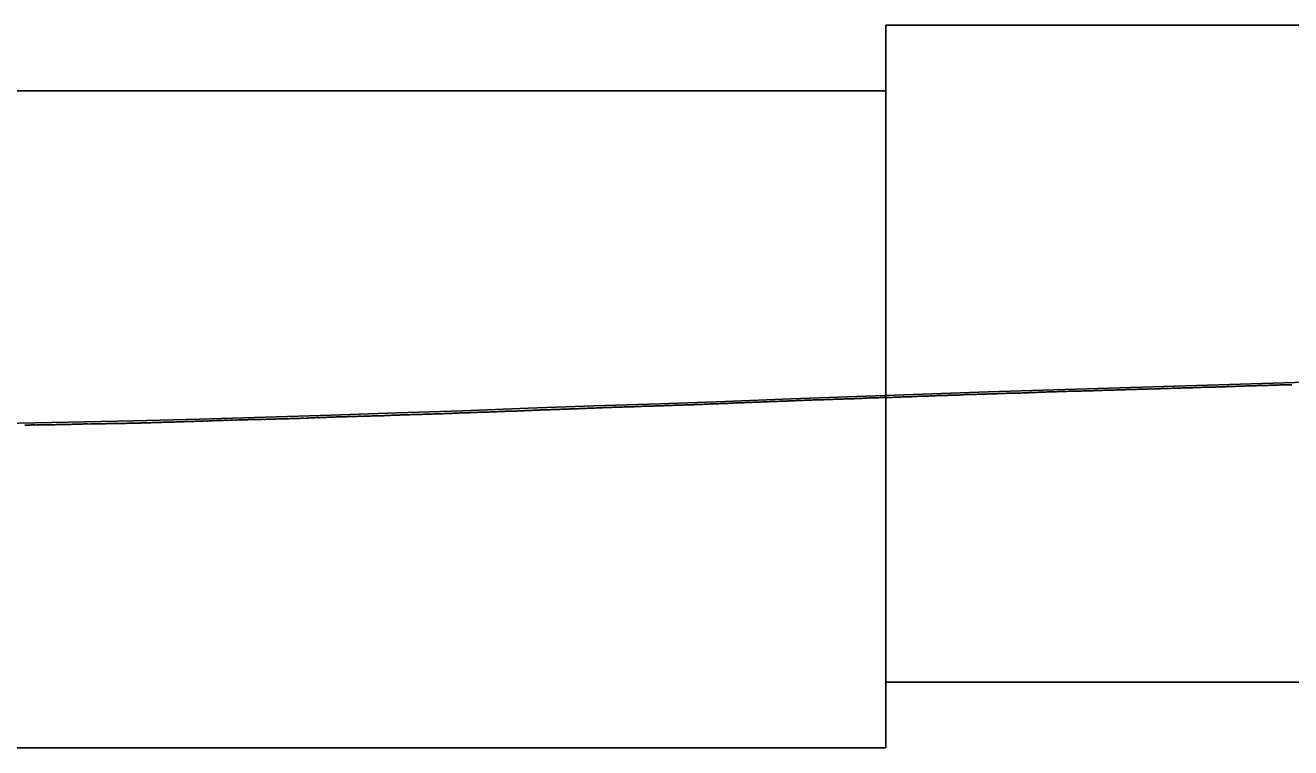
# Model space of a CAD drawing. Extents: x 2898 to 49495, y -15038 to -13538.
# Drawn here: x 30821 to 31783, y -14588 to -14038 of the extents above; entities that cross this region are included whole.
import ezdxf

# ---------------------------------------------------------------- set-up
doc = ezdxf.new("R2010")
doc.units = 0
for name, color, linetype in [('RD_DDB_Profile_EX', 7, 'Continuous'), ('RD_DDB_Profile_PR', 7, 'Continuous'), ('RD_SHT_ShtClip', 7, 'Continuous')]:
    doc.layers.add(name, color=color, linetype=linetype)

msp = doc.modelspace()

# ---------------------------------------------------------------- linework, layer by layer
at = {"layer": 'RD_DDB_Profile_EX'}
for points in [[(31614.25, -14317.14), (31615.25, -14317.14), (31616.25, -14317.1), (31617.25, -14317.05), (31618.25, -14316.96), (31619.25, -14316.96), (31620.25, -14316.95), (31621.16, -14316.95), (31622.25, -14316.95), (31623.16, -14316.91), (31624.25, -14316.9), (31625.25, -14316.85), (31626.25, -14316.8), (31627.25, -14316.8), (31628.25, -14316.8), (31629.25, -14316.75), (31630.25, -14316.7), (31631.25, -14316.69), (31632.16, -14316.69), (31633.25, -14316.65), (31634.25, -14316.6), (31635.25, -14316.6), (31636.25, -14316.59), (31637.25, -14316.5), (31638.25, -14316.5), (31639.25, -14316.4), (31640.16, -14316.4), (31641.16, -14316.36), (31642.25, -14316.3), (31643.25, -14316.31), (31644.25, -14316.25), (31645.25, -14316.2), (31646.25, -14316.2), (31647.25, -14316.2), (31648.16, -14316.15), (31649.25, -14316.15), (31650.25, -14316.1), (31651.25, -14316.09), (31652.25, -14316.09), (31653.25, -14316.08), (31654.25, -14316.08), (31655.16, -14316.04), (31656.25, -14315.99), (31657.25, -14315.98), (31658.25, -14315.85), (31659.25, -14315.8), (31660.25, -14315.8), (31661.16, -14315.8), (31662.16, -14315.75), (31663.25, -14315.69), (31664.25, -14315.7), (31665.25, -14315.7), (31666.25, -14315.65), (31667.25, -14315.55), (31668.25, -14315.55), (31669.16, -14315.55), (31670.25, -14315.5), (31671.25, -14315.45), (31672.25, -14315.45), (31673.25, -14315.5), (31674.25, -14315.45), (31675.25, -14315.4), (31676.25, -14315.35), (31677.16, -14315.35), (31678.25, -14315.39), (31679.25, -14315.34), (31680.25, -14315.21), (31681.16, -14315.16), (31682.25, -14315.2), (31683.25, -14315.25), (31684.16, -14315.15), (31685.25, -14315.1), (31686.24, -14315.1), (31687.24, -14315.05), (31688.24, -14315.06), (31689.24, -14315.01), (31690.24, -14314.96), (31691.15, -14314.96), (31692.24, -14314.9), (31693.24, -14314.85), (31694.24, -14314.76), (31695.24, -14314.76), (31696.24, -14314.76), (31697.24, -14314.71), (31698.24, -14314.71), (31699.15, -14314.66), (31700.24, -14314.66), (31701.15, -14314.57), (31702.24, -14314.52), (31703.24, -14314.55), (31704.24, -14314.51), (31705.24, -14314.46), (31706.15, -14314.5), (31707.24, -14314.46), (31708.24, -14314.41), (31709.24, -14314.36), (31710.24, -14314.32), (31711.24, -14314.31), (31712.24, -14314.26), (31713.24, -14314.21), (31714.15, -14314.16)], [(31714.15, -14314.16), (31715.24, -14314.11), (31716.15, -14314.07), (31717.24, -14314.07), (31718.24, -14314.02), (31719.24, -14313.97), (31720.24, -14313.98), (31721.24, -14313.94), (31722.24, -14313.87), (31723.24, -14313.87), (31724.24, -14313.87), (31725.25, -14313.87), (31726.25, -14313.86), (31727.25, -14313.81), (31728.15, -14313.81), (31729.25, -14313.82), (31730.25, -14313.77), (31731.25, -14313.72), (31732.15, -14313.72), (31733.25, -14313.62), (31734.25, -14313.61), (31735.25, -14313.57), (31736.25, -14313.52), (31737.25, -14313.56), (31738.25, -14313.52), (31739.25, -14313.42), (31740.25, -14313.42), (31741.25, -14313.37), (31742.15, -14313.33), (31743.25, -14313.32), (31744.25, -14313.28), (31745.25, -14313.27), (31746.25, -14313.22), (31747.15, -14313.18), (31748.25, -14313.17), (31749.25, -14313.03), (31750.25, -14312.98), (31751.25, -14312.97), (31752.25, -14312.92), (31753.25, -14312.92), (31754.25, -14312.92), (31755.25, -14312.92), (31756.15, -14312.87), (31757.25, -14312.87), (31758.25, -14312.82), (31759.25, -14312.82), (31760.25, -14312.77), (31761.25, -14312.72), (31762.25, -14312.72), (31763.15, -14312.67), (31764.25, -14312.66), (31765.25, -14312.62), (31766.25, -14312.61), (31767.25, -14312.56), (31768.25, -14312.51), (31769.25, -14312.55), (31770.25, -14312.51), (31771.15, -14312.46), (31772.25, -14312.41), (31773.25, -14312.42), (31774.25, -14312.37), (31775.25, -14312.32), (31776.25, -14312.27), (31777.25, -14312.32), (31778.15, -14312.32), (31779.25, -14312.26), (31780.25, -14312.22), (31781.25, -14312.22), (31782.25, -14312.22), (31783.25, -14312.17), (31784.25, -14312.13)], [(31314.26, -14327.79), (31315.16, -14327.79), (31316.26, -14327.68), (31317.26, -14327.68), (31318.26, -14327.64), (31319.26, -14327.55), (31320.26, -14327.58), (31321.26, -14327.57), (31322.26, -14327.48), (31323.26, -14327.48), (31324.26, -14327.44), (31325.26, -14327.38), (31326.26, -14327.38), (31327.26, -14327.42), (31328.26, -14327.42), (31329.26, -14327.33), (31330.26, -14327.24), (31331.26, -14327.19), (31332.26, -14327.09), (31333.26, -14327.14), (31334.26, -14327.14), (31335.26, -14327.09), (31336.26, -14327.09), (31337.26, -14327.03), (31338.26, -14326.98), (31339.26, -14326.9), (31340.26, -14326.8), (31341.26, -14326.75), (31342.26, -14326.71), (31343.26, -14326.7), (31344.26, -14326.65), (31345.26, -14326.64), (31346.26, -14326.6), (31347.26, -14326.55), (31348.26, -14326.55), (31349.26, -14326.5), (31350.26, -14326.5), (31351.26, -14326.41), (31352.26, -14326.41), (31353.26, -14326.36), (31354.26, -14326.32), (31355.26, -14326.31), (31356.26, -14326.26), (31357.26, -14326.13), (31358.26, -14326.08), (31359.26, -14326.07), (31360.26, -14325.98), (31361.26, -14325.93), (31362.26, -14325.93), (31363.26, -14325.88), (31364.26, -14325.87), (31365.26, -14325.82), (31366.27, -14325.82), (31367.27, -14325.81), (31368.27, -14325.77), (31369.27, -14325.63), (31370.27, -14325.58), (31371.27, -14325.57), (31372.27, -14325.57), (31373.27, -14325.52), (31374.27, -14325.51), (31375.27, -14325.46), (31376.27, -14325.46), (31377.27, -14325.5), (31378.27, -14325.36), (31379.27, -14325.32), (31380.27, -14325.27), (31381.27, -14325.22), (31382.27, -14325.17), (31383.27, -14325.17), (31384.27, -14325.17), (31385.27, -14325.12), (31386.27, -14325.07), (31387.27, -14324.98), (31388.27, -14324.98), (31389.27, -14324.94), (31390.27, -14324.88), (31391.27, -14324.83), (31392.27, -14324.83), (31393.27, -14324.78), (31394.27, -14324.73), (31395.27, -14324.73), (31396.27, -14324.64), (31397.27, -14324.59), (31398.27, -14324.59), (31399.27, -14324.54), (31400.27, -14324.54), (31401.27, -14324.49), (31402.27, -14324.4), (31403.27, -14324.35), (31404.27, -14324.3), (31405.27, -14324.29), (31406.27, -14324.29), (31407.27, -14324.25), (31408.27, -14324.2), (31409.16, -14324.15), (31410.27, -14324.1), (31411.27, -14324.05), (31412.27, -14324), (31413.27, -14323.95), (31414.27, -14323.9)], [(31414.27, -14323.9), (31415.27, -14323.85), (31416.27, -14323.81), (31417.27, -14323.85), (31418.27, -14323.84), (31419.27, -14323.79), (31420.27, -14323.74), (31421.27, -14323.74), (31422.27, -14323.69), (31423.27, -14323.64), (31424.27, -14323.62), (31425.27, -14323.58), (31426.27, -14323.58), (31427.27, -14323.54), (31428.16, -14323.49), (31429.27, -14323.48), (31430.27, -14323.52), (31431.27, -14323.48), (31432.27, -14323.38), (31433.27, -14323.33), (31434.27, -14323.29), (31435.26, -14323.24), (31436.26, -14323.19), (31437.26, -14323.19), (31438.26, -14323.15), (31439.26, -14323.14), (31440.26, -14323.05), (31441.26, -14323), (31442.26, -14323), (31443.26, -14323), (31444.26, -14322.91), (31445.26, -14322.9), (31446.15, -14322.85), (31447.26, -14322.86), (31448.26, -14322.85), (31449.26, -14322.75), (31450.26, -14322.75), (31451.26, -14322.79), (31452.26, -14322.7), (31453.26, -14322.66), (31454.26, -14322.62), (31455.26, -14322.56), (31456.26, -14322.55), (31457.26, -14322.55), (31458.26, -14322.47), (31459.26, -14322.41), (31460.26, -14322.37), (31461.26, -14322.32), (31462.26, -14322.22), (31463.26, -14322.13), (31464.26, -14322.12), (31465.15, -14322.12), (31466.26, -14322.06), (31467.26, -14322.02), (31468.26, -14321.97), (31469.26, -14321.97), (31470.26, -14321.97), (31471.26, -14321.92), (31472.26, -14321.92), (31473.26, -14321.9), (31474.16, -14321.9), (31475.26, -14321.87), (31476.26, -14321.87), (31477.26, -14321.85), (31478.16, -14321.81), (31479.26, -14321.8), (31480.26, -14321.8), (31481.26, -14321.71), (31482.26, -14321.66), (31483.16, -14321.62), (31484.26, -14321.6), (31485.16, -14321.6), (31486.26, -14321.56), (31487.16, -14321.47), (31488.26, -14321.42), (31489.26, -14321.42), (31490.26, -14321.37), (31491.26, -14321.32), (31492.16, -14321.32), (31493.26, -14321.27), (31494.26, -14321.27), (31495.16, -14321.22), (31496.16, -14321.13), (31497.26, -14321.08), (31498.26, -14321.04), (31499.26, -14320.99), (31500.26, -14320.94), (31501.16, -14320.94), (31502.26, -14320.89), (31503.26, -14320.88), (31504.26, -14320.85), (31505.16, -14320.8), (31506.16, -14320.8), (31507.26, -14320.75), (31508.26, -14320.7), (31509.26, -14320.69), (31510.16, -14320.65), (31511.26, -14320.55), (31512.26, -14320.52), (31513.26, -14320.47), (31514.16, -14320.42)], [(31514.16, -14320.42), (31515.26, -14320.41), (31516.16, -14320.37), (31517.26, -14320.36), (31518.26, -14320.37), (31519.16, -14320.32), (31520.26, -14320.32), (31521.26, -14320.26), (31522.26, -14320.22), (31523.16, -14320.17), (31524.26, -14320.12), (31525.26, -14320.07), (31526.26, -14320.07), (31527.16, -14320.07), (31528.16, -14320.02), (31529.26, -14319.97), (31530.26, -14319.96), (31531.26, -14319.96), (31532.16, -14319.91), (31533.26, -14319.86), (31534.26, -14319.77), (31535.26, -14319.68), (31536.26, -14319.67), (31537.16, -14319.67), (31538.26, -14319.67), (31539.26, -14319.63), (31540.26, -14319.57), (31541.16, -14319.52), (31542.26, -14319.48), (31543.26, -14319.47), (31544.26, -14319.43), (31545.26, -14319.38), (31546.16, -14319.38), (31547.26, -14319.32), (31548.16, -14319.32), (31549.26, -14319.28), (31550.16, -14319.23), (31551.26, -14319.28), (31552.26, -14319.18), (31553.26, -14319.13), (31554.26, -14319.08), (31555.26, -14319.12), (31556.26, -14319.08), (31557.26, -14319.03), (31558.16, -14318.98), (31559.26, -14318.98), (31560.16, -14318.94), (31561.26, -14318.88), (31562.26, -14318.83), (31563.25, -14318.74), (31564.25, -14318.74), (31565.25, -14318.74), (31566.25, -14318.74), (31567.25, -14318.64), (31568.25, -14318.6), (31569.15, -14318.55), (31570.25, -14318.5), (31571.25, -14318.54), (31572.15, -14318.5), (31573.25, -14318.49), (31574.25, -14318.49), (31575.25, -14318.49), (31576.25, -14318.44), (31577.25, -14318.48), (31578.25, -14318.44), (31579.15, -14318.35), (31580.25, -14318.34), (31581.25, -14318.34), (31582.25, -14318.28), (31583.25, -14318.24), (31584.25, -14318.2), (31585.15, -14318.15), (31586.25, -14318.1), (31587.25, -14318.04), (31588.25, -14317.99), (31589.25, -14318), (31590.15, -14317.95), (31591.25, -14317.9), (31592.25, -14317.9), (31593.25, -14317.9), (31594.25, -14317.85), (31595.25, -14317.74), (31596.25, -14317.74), (31597.25, -14317.69), (31598.15, -14317.65), (31599.25, -14317.6), (31600.15, -14317.55), (31601.25, -14317.54), (31602.25, -14317.54), (31603.25, -14317.48), (31604.25, -14317.44), (31605.25, -14317.4), (31606.25, -14317.34), (31607.25, -14317.34), (31608.25, -14317.34), (31609.25, -14317.29), (31610.15, -14317.29), (31611.15, -14317.24), (31612.25, -14317.2), (31613.25, -14317.19), (31614.25, -14317.14)], [(31028.32, -14337.83), (31029.32, -14337.74), (31030.37, -14337.69), (31031.31, -14337.64), (31032.31, -14337.69), (31033.32, -14337.73), (31034.32, -14337.64), (31035.32, -14337.54), (31036.32, -14337.49), (31037.32, -14337.44), (31038.32, -14337.44), (31039.31, -14337.38), (31040.31, -14337.33), (31041.32, -14337.29), (31042.32, -14337.19), (31043.32, -14337.18), (31043.88, -14337.21), (31044.32, -14337.22), (31045.32, -14337.17), (31046.31, -14337.07), (31047.31, -14337.02), (31048.31, -14336.96), (31049.32, -14336.96), (31050.32, -14336.91), (31050.63, -14336.9), (31051.32, -14336.86), (31052.32, -14336.81), (31053.32, -14336.81), (31054.32, -14336.8), (31055.32, -14336.75), (31056.31, -14336.75), (31057.39, -14336.65), (31058.31, -14336.6), (31059.32, -14336.51), (31060.32, -14336.51), (31061.32, -14336.5), (31062.32, -14336.51), (31063.32, -14336.5), (31064.32, -14336.45), (31065.32, -14336.46), (31066.32, -14336.41), (31067.32, -14336.4), (31068.31, -14336.39), (31069.32, -14336.35), (31070.32, -14336.36), (31070.9, -14336.33), (31071.32, -14336.31), (31072.32, -14336.27), (31073.32, -14336.22), (31074.32, -14336.17), (31075.32, -14336.12), (31076.32, -14336.12), (31077.32, -14336.21), (31077.65, -14336.19), (31078.32, -14336.16), (31079.31, -14336.03), (31080.32, -14335.98), (31081.32, -14335.98), (31082.32, -14335.97), (31083.32, -14335.97), (31084.41, -14335.92), (31085.32, -14335.92), (31086.32, -14335.92), (31087.32, -14335.83), (31088.32, -14335.79), (31089.32, -14335.78), (31090.32, -14335.73), (31091.31, -14335.73), (31092.32, -14335.72), (31093.32, -14335.68), (31094.32, -14335.58), (31095.32, -14335.53), (31096.32, -14335.48), (31097.32, -14335.44), (31097.92, -14335.44), (31098.32, -14335.44), (31099.32, -14335.39), (31100.32, -14335.34), (31101.32, -14335.29), (31102.32, -14335.24), (31103.32, -14335.2), (31104.31, -14335.24), (31104.67, -14335.22), (31105.32, -14335.19), (31106.32, -14335.14), (31107.32, -14335.09), (31108.32, -14335.06), (31109.32, -14335.01), (31110.32, -14334.96), (31111.43, -14334.96), (31112.32, -14334.99), (31113.32, -14334.95), (31114.32, -14334.86), (31115.32, -14334.86), (31116.32, -14334.9), (31117.32, -14334.9), (31118.31, -14334.85), (31119.32, -14334.76), (31120.32, -14334.71), (31121.32, -14334.71), (31122.32, -14334.66)], [(31122.32, -14334.66), (31123.32, -14334.61), (31124.32, -14334.65), (31125.32, -14334.64), (31126.32, -14334.65), (31127.32, -14334.6), (31128.32, -14334.55), (31129.32, -14334.55), (31130.32, -14334.55), (31131.32, -14334.36), (31131.7, -14334.36), (31132.31, -14334.36), (31133.31, -14334.36), (31134.31, -14334.27), (31135.32, -14334.23), (31136.32, -14334.22), (31137.32, -14334.17), (31138.45, -14334.16), (31139.32, -14334.12), (31140.32, -14334.02), (31141.32, -14334.02), (31142.32, -14334.02), (31143.32, -14334.02), (31144.32, -14333.97), (31145.31, -14333.92), (31146.31, -14333.88), (31147.31, -14333.78), (31148.31, -14333.73), (31149.31, -14333.74), (31150.31, -14333.69), (31151.31, -14333.63), (31152.32, -14333.58), (31153.32, -14333.58), (31154.32, -14333.58), (31155.32, -14333.53), (31156.4, -14333.48), (31157.32, -14333.48), (31158.32, -14333.43), (31158.72, -14333.41), (31159.32, -14333.38), (31160.32, -14333.33), (31161.32, -14333.28), (31162.32, -14333.23), (31163.32, -14333.23), (31164.32, -14333.18), (31165.47, -14333.08), (31166.32, -14333.05), (31167.31, -14333.08), (31168.31, -14333.03), (31169.31, -14333.03), (31170.39, -14333.02), (31171.31, -14332.97), (31172.31, -14332.93), (31173.31, -14332.88), (31174.31, -14332.87), (31175.4, -14332.83), (31176.31, -14332.73), (31177.31, -14332.68), (31178.32, -14332.68), (31179.32, -14332.64), (31180.4, -14332.58), (31181.32, -14332.53), (31182.32, -14332.48), (31183.32, -14332.48), (31184.32, -14332.43), (31185.32, -14332.39), (31185.74, -14332.34), (31186.39, -14332.29), (31187.16, -14332.29), (31188.16, -14332.33), (31189.16, -14332.28), (31190.16, -14332.27), (31191.16, -14332.27), (31192.16, -14332.22), (31192.49, -14332.2), (31193.17, -14332.17), (31194.17, -14332.12), (31195.17, -14332.12), (31196.17, -14332.06), (31197.25, -14332), (31198.17, -14332), (31199.25, -14331.95), (31200.17, -14331.87), (31201.17, -14331.82), (31202.17, -14331.77), (31203.17, -14331.68), (31204.17, -14331.67), (31205.17, -14331.67), (31206.17, -14331.66), (31207.17, -14331.61), (31208.17, -14331.52), (31209.16, -14331.47), (31210.16, -14331.47), (31211.16, -14331.43), (31212.16, -14331.37), (31212.76, -14331.34), (31213.25, -14331.31), (31214.16, -14331.31), (31215.16, -14331.31), (31216.16, -14331.26), (31217.16, -14331.21)], [(31217.16, -14331.21), (31218.16, -14331.16), (31219.16, -14331.16), (31219.51, -14331.14), (31220.16, -14331.11), (31221.16, -14331.06), (31222.16, -14331.06), (31223.16, -14331.01), (31224.16, -14330.96), (31225.16, -14330.91), (31226.27, -14330.9), (31227.16, -14330.86), (31228.26, -14330.8), (31229.16, -14330.71), (31230.16, -14330.75), (31231.16, -14330.75), (31232.16, -14330.65), (31233.16, -14330.65), (31234.16, -14330.61), (31235.16, -14330.56), (31236.26, -14330.55), (31237.16, -14330.55), (31238.16, -14330.46), (31239.16, -14330.42), (31240.26, -14330.45), (31241.16, -14330.36), (31242.16, -14330.31), (31243.16, -14330.27), (31244.16, -14330.21), (31245.16, -14330.21), (31246.16, -14330.16), (31246.54, -14330.14), (31247.26, -14330.12), (31248.26, -14330.06), (31249.26, -14330.05), (31250.26, -14330), (31251.26, -14329.92), (31252.16, -14329.92), (31253.29, -14329.91), (31254.26, -14329.86), (31255.26, -14329.81), (31256.26, -14329.77), (31257.27, -14329.72), (31258.16, -14329.72), (31259.27, -14329.7), (31260.27, -14329.62), (31261.16, -14329.57), (31262.27, -14329.52), (31263.27, -14329.46), (31264.27, -14329.46), (31265.27, -14329.46), (31266.27, -14329.46), (31266.8, -14329.4), (31267.27, -14329.37), (31268.27, -14329.32), (31269.16, -14329.32), (31270.27, -14329.31), (31271.27, -14329.27), (31272.27, -14329.26), (31273.27, -14329.17), (31274.27, -14329.17), (31275.27, -14329.12), (31276.27, -14329.03), (31277.16, -14329.03), (31278.27, -14329.02), (31279.27, -14328.97), (31280.27, -14328.92), (31281.27, -14328.83), (31282.27, -14328.87), (31283.27, -14328.92), (31284.27, -14328.87), (31285.27, -14328.77), (31286.16, -14328.73), (31287.27, -14328.72), (31288.27, -14328.72), (31289.27, -14328.67), (31290.27, -14328.54), (31291.27, -14328.49), (31292.27, -14328.44), (31293.27, -14328.48), (31294.17, -14328.44), (31295.27, -14328.42), (31296.27, -14328.38), (31297.27, -14328.37), (31298.26, -14328.33), (31299.26, -14328.32), (31300.26, -14328.23), (31301.26, -14328.18), (31302.26, -14328.17), (31303.16, -14328.17), (31304.26, -14328.13), (31305.26, -14328.13), (31306.26, -14328.09), (31307.26, -14328.04), (31308.26, -14327.94), (31309.26, -14327.88), (31310.26, -14327.93), (31311.16, -14327.97), (31312.26, -14327.88), (31313.26, -14327.83), (31314.26, -14327.79)], [(30820.31, -14342.85), (30820.95, -14342.82), (30821.32, -14342.8), (30822.32, -14342.8), (30823.32, -14342.8), (30824.32, -14342.8), (30825.31, -14342.75), (30826.32, -14342.71), (30827.32, -14342.7), (30827.71, -14342.76), (30828.31, -14342.85), (30829.32, -14342.71), (30830.31, -14342.61), (30831.32, -14342.66), (30832.32, -14342.66), (30833.31, -14342.71), (30834.46, -14342.7), (30835.32, -14342.66)], [(30835.32, -14342.66), (30836.31, -14342.66), (30837.32, -14342.66), (30838.31, -14342.66), (30839.32, -14342.66), (30840.32, -14342.66), (30841.31, -14342.61), (30842.32, -14342.61), (30843.32, -14342.61), (30844.31, -14342.51), (30845.32, -14342.42), (30846.31, -14342.42), (30847.31, -14342.47), (30848.32, -14342.47), (30849.31, -14342.47), (30850.32, -14342.42), (30851.31, -14342.37), (30852.31, -14342.33), (30853.32, -14342.32), (30854.31, -14342.27), (30854.73, -14342.27), (30855.31, -14342.28), (30856.32, -14342.23), (30857.31, -14342.18), (30858.31, -14342.18), (30859.32, -14342.18), (30860.31, -14342.18), (30861.48, -14342.18), (30862.32, -14342.17), (30863.31, -14342.17), (30864.31, -14342.07), (30865.32, -14341.97), (30866.31, -14341.98), (30867.31, -14341.97), (30868.32, -14341.97), (30869.32, -14342.02), (30870.31, -14342.01), (30871.31, -14341.96), (30872.32, -14341.91), (30873.31, -14341.91), (30874.31, -14341.86), (30875.32, -14341.82), (30876.31, -14341.77), (30877.31, -14341.81), (30878.32, -14341.77), (30879.32, -14341.77), (30880.31, -14341.81), (30881.32, -14341.77), (30881.75, -14341.77), (30882.32, -14341.76), (30883.31, -14341.72), (30884.31, -14341.72), (30885.32, -14341.71), (30886.31, -14341.71), (30887.31, -14341.67), (30888.5, -14341.63), (30889.31, -14341.67), (30890.31, -14341.67), (30891.32, -14341.62), (30892.32, -14341.57), (30893.31, -14341.58), (30894.31, -14341.53), (30895.32, -14341.53), (30896.32, -14341.52), (30897.31, -14341.53), (30898.32, -14341.43), (30899.32, -14341.33), (30900.31, -14341.38), (30901.31, -14341.33), (30902.32, -14341.28), (30903.32, -14341.28), (30904.31, -14341.28), (30905.31, -14341.28), (30906.32, -14341.28), (30907.32, -14341.28), (30908.31, -14341.27), (30908.77, -14341.23), (30909.32, -14341.17), (30910.32, -14341.22), (30911.31, -14341.17), (30912.31, -14341.13), (30913.32, -14341.08), (30914.32, -14341.03), (30915.52, -14341.03), (30916.31, -14341.02), (30917.32, -14340.97), (30918.32, -14340.97), (30919.31, -14340.88), (30920.31, -14340.83), (30921.32, -14340.83), (30922.32, -14340.83), (30923.31, -14340.78), (30924.31, -14340.78), (30925.32, -14340.68), (30926.31, -14340.68), (30927.31, -14340.68), (30928.31, -14340.68), (30929.32, -14340.63), (30930.32, -14340.58), (30931.31, -14340.57), (30932.31, -14340.53)], [(30932.31, -14340.53), (30933.32, -14340.52), (30934.32, -14340.52), (30935.32, -14340.47), (30935.79, -14340.42), (30936.31, -14340.37), (30937.31, -14340.37), (30938.32, -14340.32), (30939.32, -14340.27), (30940.31, -14340.32), (30941.31, -14340.31), (30942.55, -14340.22), (30943.32, -14340.22), (30944.32, -14340.21), (30945.31, -14340.07), (30946.31, -14340.02), (30947.32, -14340.06), (30948.32, -14340.06), (30949.32, -14340.01), (30950.31, -14339.97), (30951.31, -14339.96), (30952.32, -14339.96), (30953.32, -14339.92), (30954.32, -14339.86), (30955.31, -14339.86), (30956.32, -14339.86), (30957.32, -14339.72), (30958.32, -14339.77), (30959.32, -14339.76), (30960.31, -14339.67), (30961.32, -14339.66), (30962.32, -14339.57), (30962.81, -14339.49), (30963.32, -14339.43), (30964.32, -14339.47), (30965.31, -14339.51), (30966.32, -14339.42), (30967.32, -14339.37), (30968.32, -14339.32), (30969.57, -14339.27), (30970.31, -14339.27), (30971.32, -14339.27), (30972.32, -14339.22), (30973.32, -14339.17), (30974.32, -14339.21), (30975.32, -14339.25), (30976.32, -14339.16), (30977.32, -14339.16), (30978.32, -14339.01), (30979.32, -14338.96), (30980.32, -14339.01), (30981.31, -14339), (30982.32, -14338.95), (30983.32, -14338.91), (30984.32, -14338.85), (30985.32, -14338.85), (30986.31, -14338.85), (30987.32, -14338.85), (30988.32, -14338.8), (30989.32, -14338.8), (30989.83, -14338.75), (30990.32, -14338.7), (30991.32, -14338.65), (30992.31, -14338.69), (30993.32, -14338.65), (30994.32, -14338.6), (30995.32, -14338.64), (30996.59, -14338.63), (30997.31, -14338.59), (30998.31, -14338.5), (30999.32, -14338.5), (31000.32, -14338.49), (31001.32, -14338.44), (31002.31, -14338.49), (31003.34, -14338.49), (31004.31, -14338.44), (31005.32, -14338.39), (31006.32, -14338.39), (31007.32, -14338.39), (31008.32, -14338.39), (31009.31, -14338.3), (31010.31, -14338.34), (31011.31, -14338.28), (31012.32, -14338.19), (31013.32, -14338.19), (31014.32, -14338.18), (31015.32, -14338.18), (31016.31, -14338.14), (31016.85, -14338.14), (31017.31, -14338.13), (31018.31, -14338.08), (31019.32, -14338.08), (31020.32, -14338.03), (31021.32, -14338.03), (31022.32, -14337.93), (31023.61, -14337.89), (31024.31, -14337.88), (31025.31, -14337.84), (31026.32, -14337.84), (31027.32, -14337.83), (31028.32, -14337.83)]]:
    msp.add_lwpolyline(points, dxfattribs=at)
at = {"layer": 'RD_DDB_Profile_PR'}
msp.add_lwpolyline([(30803.38, -14341.56), (30853.38, -14340.72), (30903.38, -14339.68), (30953.38, -14338.31), (31003.38, -14336.88), (31053.38, -14335.21), (31103.38, -14333.6), (31153.38, -14331.98), (31203.38, -14330.07), (31253.38, -14328.3), (31303.38, -14326.56), (31353.38, -14324.76), (31403.38, -14322.74), (31453.38, -14321.05), (31503.38, -14319.28), (31553.38, -14317.52), (31603.38, -14315.88), (31653.38, -14314.48), (31703.38, -14312.95), (31753.38, -14311.32), (31803.38, -14309.82)], dxfattribs=at)
at = {"layer": 'RD_SHT_ShtClip'}
for points in [[(31475.38, -14038.47), (31475.38, -14538.47), (32975.38, -14538.47), (32975.38, -14538.47), (32975.38, -14038.47), (32975.38, -14038.47)], [(29975.38, -14088.47), (29975.38, -14588.47), (31475.38, -14588.47), (31475.38, -14588.47), (31475.38, -14088.47), (31475.38, -14088.47)]]:
    msp.add_lwpolyline(points, close=True, dxfattribs=at)

doc.saveas('drawing.dxf')
